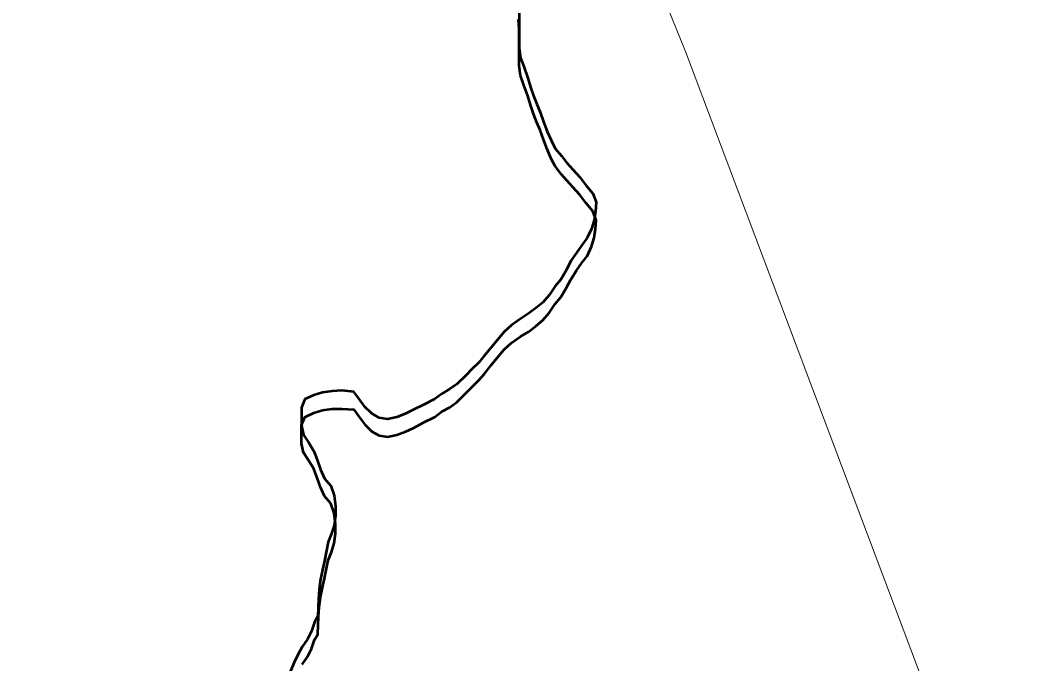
# Model space of a CAD drawing. Extents: x 553962 to 842807, y 8883888 to 9032388.
# Drawn here: x 815201.5 to 815348.5, y 9017786.7 to 9017881.1 of the extents above; entities that cross this region are included whole.
import ezdxf

# ---------------------------------------------------------------- set-up
doc = ezdxf.new("R2010")
doc.units = 0
doc.header["$LTSCALE"] = 200
doc.layers.add('1', color=7, linetype='Continuous', lineweight=13)

msp = doc.modelspace()

# ---------------------------------------------------------------- linework, layer by layer
at = {"layer": '1'}
msp.add_lwpolyline([(814742.5, 9018031.2), (815086.6, 9018118.9), (815141.4, 9018118.9), (815173, 9018113.9), (815194.5, 9018095.6), (815210.8, 9018077.6), (815228.1, 9018046.1), (815264, 9017962.8), (815299, 9017876.5), (815360.1, 9017714.2), (815404.8, 9017577.9), (815415.5, 9017540.1), (815416.9, 9017519.9), (815405.3, 9017490), (815388.7, 9017456.8), (815383.7, 9017430.2), (815381.9, 9017410.6), (815385.7, 9017380.1), (815395.1, 9017301.8), (815398.5, 9017253.9), (815421.2, 9017043.3), (815428.8, 9017012.6)], dxfattribs=at)
at = {"layer": '1', "lineweight": 53}
for points in [[(815274.6, 9017882.6), (815274.6, 9017881), (815274.6, 9017879.7), (815274.6, 9017878.4), (815274.6, 9017877), (815274.8, 9017875.6), (815275.3, 9017874.3), (815275.9, 9017872.6), (815276.3, 9017871.3), (815276.7, 9017870), (815277.2, 9017868.8), (815277.7, 9017867.6), (815278.2, 9017866.2), (815278.7, 9017864.8), (815279.3, 9017863.5), (815279.9, 9017862.3)], [(815274.6, 9017882.6), (815274.6, 9017881), (815274.6, 9017879.7), (815274.6, 9017878.4), (815274.6, 9017877), (815274.8, 9017875.6), (815275.3, 9017874.3), (815275.9, 9017872.6), (815276.3, 9017871.3), (815276.7, 9017870), (815277.2, 9017868.8), (815277.7, 9017867.6), (815278.2, 9017866.2), (815278.7, 9017864.8), (815279.3, 9017863.5), (815279.9, 9017862.3)], [(815274.6, 9017882.6), (815274.6, 9017881), (815274.6, 9017879.7), (815274.6, 9017878.4), (815274.6, 9017877), (815274.8, 9017875.6), (815275.3, 9017874.3), (815275.9, 9017872.6), (815276.3, 9017871.3), (815276.7, 9017870), (815277.2, 9017868.8), (815277.7, 9017867.6), (815278.2, 9017866.2), (815278.7, 9017864.8), (815279.3, 9017863.5), (815279.9, 9017862.3)], [(815274.6, 9017882.6), (815274.6, 9017881), (815274.6, 9017879.7), (815274.6, 9017878.4), (815274.6, 9017877), (815274.8, 9017875.6), (815275.3, 9017874.3), (815275.9, 9017872.6), (815276.3, 9017871.3), (815276.7, 9017870), (815277.2, 9017868.8), (815277.7, 9017867.6), (815278.2, 9017866.2), (815278.7, 9017864.8), (815279.3, 9017863.5), (815279.9, 9017862.3)], [(815279.9, 9017859.7), (815279.3, 9017860.8), (815278.7, 9017862.2), (815278.2, 9017863.6), (815277.7, 9017865), (815277.2, 9017866.1), (815276.7, 9017867.4), (815276.3, 9017868.7), (815275.9, 9017870), (815275.3, 9017871.6), (815274.8, 9017873), (815274.6, 9017874.4), (815274.6, 9017875.8), (815274.6, 9017877.1), (815274.6, 9017878.4), (815274.6, 9017879.9), (815274.5, 9017881.2)], [(815279.9, 9017859.7), (815279.3, 9017860.8), (815278.7, 9017862.2), (815278.2, 9017863.6), (815277.7, 9017865), (815277.2, 9017866.1), (815276.7, 9017867.4), (815276.3, 9017868.7), (815275.9, 9017870), (815275.3, 9017871.6), (815274.8, 9017873), (815274.6, 9017874.4), (815274.6, 9017875.8), (815274.6, 9017877.1), (815274.6, 9017878.4), (815274.6, 9017879.9), (815274.5, 9017881.2)], [(815279.9, 9017862.3), (815280.8, 9017861.2), (815281.6, 9017860.2), (815282.5, 9017859.2), (815283.5, 9017858.1), (815284.4, 9017856.9), (815285.4, 9017855.7), (815285.9, 9017854.4), (815285.8, 9017853.1), (815285.6, 9017851.8), (815285.2, 9017850.5), (815284.6, 9017849.2), (815283.8, 9017848.1), (815283, 9017847), (815282.2, 9017845.8), (815281.5, 9017844.4), (815280.7, 9017843.1), (815279.9, 9017842.1), (815279, 9017840.8), (815278.1, 9017839.7), (815277.1, 9017838.9), (815276, 9017838.1), (815274.8, 9017837.3), (815273.5, 9017836.4), (815272.4, 9017835.4), (815271.4, 9017834.2), (815270.5, 9017833.1), (815269.5, 9017831.9), (815268.7, 9017830.9), (815267.7, 9017829.9), (815266.8, 9017829), (815265.5, 9017827.7), (815264.4, 9017827), (815263.3, 9017826.3), (815262.2, 9017825.5), (815260.6, 9017824.7), (815259.2, 9017824)], [(815279.9, 9017862.3), (815280.8, 9017861.2), (815281.6, 9017860.2), (815282.5, 9017859.2), (815283.5, 9017858.1), (815284.4, 9017856.9), (815285.4, 9017855.7), (815285.9, 9017854.4), (815285.8, 9017853.1), (815285.6, 9017851.8), (815285.2, 9017850.5), (815284.6, 9017849.2), (815283.8, 9017848.1), (815283, 9017847), (815282.2, 9017845.8), (815281.5, 9017844.4), (815280.7, 9017843.1), (815279.9, 9017842.1), (815279, 9017840.8), (815278.1, 9017839.7), (815277.1, 9017838.9), (815276, 9017838.1), (815274.8, 9017837.3), (815273.5, 9017836.4), (815272.4, 9017835.4), (815271.4, 9017834.2), (815270.5, 9017833.1), (815269.5, 9017831.9), (815268.7, 9017830.9), (815267.7, 9017829.9), (815266.8, 9017829), (815265.5, 9017827.7), (815264.4, 9017827), (815263.3, 9017826.3), (815262.2, 9017825.5), (815260.6, 9017824.7), (815259.2, 9017824)], [(815279.9, 9017862.3), (815280.8, 9017861.2), (815281.6, 9017860.2), (815282.5, 9017859.2), (815283.5, 9017858.1), (815284.4, 9017856.9), (815285.4, 9017855.7), (815285.9, 9017854.4), (815285.8, 9017853.1), (815285.6, 9017851.8), (815285.2, 9017850.5), (815284.6, 9017849.2), (815283.8, 9017848.1), (815283, 9017847), (815282.2, 9017845.8), (815281.5, 9017844.4), (815280.7, 9017843.1), (815279.9, 9017842.1), (815279, 9017840.8), (815278.1, 9017839.7), (815277.1, 9017838.9), (815276, 9017838.1), (815274.8, 9017837.3), (815273.5, 9017836.4), (815272.4, 9017835.4), (815271.4, 9017834.2), (815270.5, 9017833.1), (815269.5, 9017831.9), (815268.7, 9017830.9), (815267.7, 9017829.9), (815266.8, 9017829), (815265.5, 9017827.7), (815264.4, 9017827), (815263.3, 9017826.3), (815262.2, 9017825.5), (815260.6, 9017824.7), (815259.2, 9017824)], [(815279.9, 9017862.3), (815280.8, 9017861.2), (815281.6, 9017860.2), (815282.5, 9017859.2), (815283.5, 9017858.1), (815284.4, 9017856.9), (815285.4, 9017855.7), (815285.9, 9017854.4), (815285.8, 9017853.1), (815285.6, 9017851.8), (815285.2, 9017850.5), (815284.6, 9017849.2), (815283.8, 9017848.1), (815283, 9017847), (815282.2, 9017845.8), (815281.5, 9017844.4), (815280.7, 9017843.1), (815279.9, 9017842.1), (815279, 9017840.8), (815278.1, 9017839.7), (815277.1, 9017838.9), (815276, 9017838.1), (815274.8, 9017837.3), (815273.5, 9017836.4), (815272.4, 9017835.4), (815271.4, 9017834.2), (815270.5, 9017833.1), (815269.5, 9017831.9), (815268.7, 9017830.9), (815267.7, 9017829.9), (815266.8, 9017829), (815265.5, 9017827.7), (815264.4, 9017827), (815263.3, 9017826.3), (815262.2, 9017825.5), (815260.6, 9017824.7), (815259.2, 9017824)], [(815259.2, 9017821.3), (815260.6, 9017822.1), (815262.2, 9017822.9), (815263.3, 9017823.7), (815264.4, 9017824.3), (815265.5, 9017825.1), (815266.8, 9017826.4), (815267.7, 9017827.3), (815268.7, 9017828.3), (815269.5, 9017829.2), (815270.5, 9017830.5), (815271.4, 9017831.6), (815272.4, 9017832.8), (815273.5, 9017833.8), (815274.8, 9017834.7), (815276, 9017835.4), (815277.1, 9017836.3), (815278.1, 9017837.1), (815279, 9017838.2), (815279.9, 9017839.5), (815280.7, 9017840.5), (815281.5, 9017841.8), (815282.2, 9017843.1), (815283, 9017844.4), (815283.8, 9017845.5), (815284.6, 9017846.5), (815285.2, 9017847.9), (815285.6, 9017849.2), (815285.8, 9017850.5), (815285.9, 9017851.8), (815285.4, 9017853.1), (815284.4, 9017854.3), (815283.5, 9017855.5), (815282.5, 9017856.6), (815281.6, 9017857.6), (815280.8, 9017858.5), (815279.9, 9017859.7)], [(815259.2, 9017821.3), (815260.6, 9017822.1), (815262.2, 9017822.9), (815263.3, 9017823.7), (815264.4, 9017824.3), (815265.5, 9017825.1), (815266.8, 9017826.4), (815267.7, 9017827.3), (815268.7, 9017828.3), (815269.5, 9017829.2), (815270.5, 9017830.5), (815271.4, 9017831.6), (815272.4, 9017832.8), (815273.5, 9017833.8), (815274.8, 9017834.7), (815276, 9017835.4), (815277.1, 9017836.3), (815278.1, 9017837.1), (815279, 9017838.2), (815279.9, 9017839.5), (815280.7, 9017840.5), (815281.5, 9017841.8), (815282.2, 9017843.1), (815283, 9017844.4), (815283.8, 9017845.5), (815284.6, 9017846.5), (815285.2, 9017847.9), (815285.6, 9017849.2), (815285.8, 9017850.5), (815285.9, 9017851.8), (815285.4, 9017853.1), (815284.4, 9017854.3), (815283.5, 9017855.5), (815282.5, 9017856.6), (815281.6, 9017857.6), (815280.8, 9017858.5), (815279.9, 9017859.7)], [(815259.2, 9017824), (815258, 9017823.4), (815256.7, 9017822.9), (815255.3, 9017822.6), (815254.1, 9017822.8), (815253, 9017823.4), (815252, 9017824.4), (815251.1, 9017825.6), (815250.4, 9017826.6), (815248.6, 9017826.8), (815247.2, 9017826.7), (815245.8, 9017826.5), (815244.5, 9017826.1), (815243.2, 9017825.5), (815242.7, 9017824.3), (815242.7, 9017823), (815242.7, 9017821.6), (815243, 9017820.3), (815243.8, 9017819.1), (815244.5, 9017817.9), (815245, 9017816.6), (815245.5, 9017815.2), (815246.1, 9017813.9), (815247, 9017812.8), (815247.5, 9017811.4), (815247.7, 9017809.8), (815247.7, 9017808.4), (815247.5, 9017807), (815247.1, 9017805.8), (815246.6, 9017804.6), (815246.4, 9017803.3), (815246.1, 9017801.8), (815245.8, 9017800.5), (815245.5, 9017799.1), (815245.3, 9017797.6), (815245.2, 9017796.2), (815245.1, 9017793.7), (815245.1, 9017793.7), (815244.6, 9017792.8), (815244.2, 9017791.5), (815243.6, 9017790.3), (815242.8, 9017789.2), (815242.2, 9017788.1), (815241.6, 9017786.8), (815241, 9017785.4)], [(815259.2, 9017824), (815258, 9017823.4), (815256.7, 9017822.9), (815255.3, 9017822.6), (815254.1, 9017822.8), (815253, 9017823.4), (815252, 9017824.4), (815251.1, 9017825.6), (815250.4, 9017826.6), (815248.6, 9017826.8), (815247.2, 9017826.7), (815245.8, 9017826.5), (815244.5, 9017826.1), (815243.2, 9017825.5), (815242.7, 9017824.3), (815242.7, 9017823), (815242.7, 9017821.6), (815243, 9017820.3), (815243.8, 9017819.1), (815244.5, 9017817.9), (815245, 9017816.6), (815245.5, 9017815.2), (815246.1, 9017813.9), (815247, 9017812.8), (815247.5, 9017811.4), (815247.7, 9017809.8), (815247.7, 9017808.4), (815247.5, 9017807), (815247.1, 9017805.8), (815246.6, 9017804.6), (815246.4, 9017803.3), (815246.1, 9017801.8), (815245.8, 9017800.5), (815245.5, 9017799.1), (815245.3, 9017797.6), (815245.2, 9017796.2), (815245.1, 9017793.7), (815245.1, 9017793.7), (815244.6, 9017792.8), (815244.2, 9017791.5), (815243.6, 9017790.3), (815242.8, 9017789.2), (815242.2, 9017788.1), (815241.6, 9017786.8), (815241, 9017785.4)], [(815259.2, 9017824), (815258, 9017823.4), (815256.7, 9017822.9), (815255.3, 9017822.6), (815254.1, 9017822.8), (815253, 9017823.4), (815252, 9017824.4), (815251.1, 9017825.6), (815250.4, 9017826.6), (815248.6, 9017826.8), (815247.2, 9017826.7), (815245.8, 9017826.5), (815244.5, 9017826.1), (815243.2, 9017825.5), (815242.7, 9017824.3), (815242.7, 9017823), (815242.7, 9017821.6), (815243, 9017820.3), (815243.8, 9017819.1), (815244.5, 9017817.9), (815245, 9017816.6), (815245.5, 9017815.2), (815246.1, 9017813.9), (815247, 9017812.8), (815247.5, 9017811.4), (815247.7, 9017809.8), (815247.7, 9017808.4), (815247.5, 9017807), (815247.1, 9017805.8), (815246.6, 9017804.6), (815246.4, 9017803.3), (815246.1, 9017801.8), (815245.8, 9017800.5), (815245.5, 9017799.1), (815245.3, 9017797.6), (815245.2, 9017796.2), (815245.1, 9017793.7), (815245.1, 9017793.7), (815244.6, 9017792.8), (815244.2, 9017791.5), (815243.6, 9017790.3), (815242.8, 9017789.2), (815242.2, 9017788.1), (815241.6, 9017786.8), (815241, 9017785.4)], [(815259.2, 9017824), (815258, 9017823.4), (815256.7, 9017822.9), (815255.3, 9017822.6), (815254.1, 9017822.8), (815253, 9017823.4), (815252, 9017824.4), (815251.1, 9017825.6), (815250.4, 9017826.6), (815248.6, 9017826.8), (815247.2, 9017826.7), (815245.8, 9017826.5), (815244.5, 9017826.1), (815243.2, 9017825.5), (815242.7, 9017824.3), (815242.7, 9017823), (815242.7, 9017821.6), (815243, 9017820.3), (815243.8, 9017819.1), (815244.5, 9017817.9), (815245, 9017816.6), (815245.5, 9017815.2), (815246.1, 9017813.9), (815247, 9017812.8), (815247.5, 9017811.4), (815247.7, 9017809.8), (815247.7, 9017808.4), (815247.5, 9017807), (815247.1, 9017805.8), (815246.6, 9017804.6), (815246.4, 9017803.3), (815246.1, 9017801.8), (815245.8, 9017800.5), (815245.5, 9017799.1), (815245.3, 9017797.6), (815245.2, 9017796.2), (815245.1, 9017793.7), (815245.1, 9017793.7), (815244.6, 9017792.8), (815244.2, 9017791.5), (815243.6, 9017790.3), (815242.8, 9017789.2), (815242.2, 9017788.1), (815241.6, 9017786.8), (815241, 9017785.4)], [(815242.8, 9017786.6), (815243.6, 9017787.7), (815244.2, 9017788.9), (815244.6, 9017790.2), (815245.1, 9017791), (815245.1, 9017791.1), (815245.2, 9017793.6), (815245.3, 9017795), (815245.5, 9017796.5), (815245.8, 9017797.9), (815246.1, 9017799.2), (815246.4, 9017800.7), (815246.6, 9017801.9), (815247.1, 9017803.1), (815247.5, 9017804.4), (815247.7, 9017805.8), (815247.7, 9017807.2), (815247.5, 9017808.8), (815247, 9017810.2), (815246.1, 9017811.3), (815245.5, 9017812.6), (815245, 9017814), (815244.5, 9017815.3), (815243.8, 9017816.5), (815243, 9017817.7), (815242.7, 9017819), (815242.7, 9017820.3), (815242.7, 9017821.7), (815243.2, 9017822.9), (815244.5, 9017823.5), (815245.8, 9017823.9), (815247.2, 9017824.1), (815248.6, 9017824.1), (815250.4, 9017824), (815251.1, 9017823), (815252, 9017821.8), (815253, 9017820.8), (815254.1, 9017820.2), (815255.3, 9017820), (815256.7, 9017820.3), (815258, 9017820.8), (815259.2, 9017821.3)], [(815242.8, 9017786.6), (815243.6, 9017787.7), (815244.2, 9017788.9), (815244.6, 9017790.2), (815245.1, 9017791), (815245.1, 9017791.1), (815245.2, 9017793.6), (815245.3, 9017795), (815245.5, 9017796.5), (815245.8, 9017797.9), (815246.1, 9017799.2), (815246.4, 9017800.7), (815246.6, 9017801.9), (815247.1, 9017803.1), (815247.5, 9017804.4), (815247.7, 9017805.8), (815247.7, 9017807.2), (815247.5, 9017808.8), (815247, 9017810.2), (815246.1, 9017811.3), (815245.5, 9017812.6), (815245, 9017814), (815244.5, 9017815.3), (815243.8, 9017816.5), (815243, 9017817.7), (815242.7, 9017819), (815242.7, 9017820.3), (815242.7, 9017821.7), (815243.2, 9017822.9), (815244.5, 9017823.5), (815245.8, 9017823.9), (815247.2, 9017824.1), (815248.6, 9017824.1), (815250.4, 9017824), (815251.1, 9017823), (815252, 9017821.8), (815253, 9017820.8), (815254.1, 9017820.2), (815255.3, 9017820), (815256.7, 9017820.3), (815258, 9017820.8), (815259.2, 9017821.3)]]:
    msp.add_lwpolyline(points, dxfattribs=at)
for points in [[(815243.9, 9017970.6), (815170.6, 9017976.4), (815040.7, 9017969.3), (814956.5, 9017960.8), (814851.9, 9017924.3), (814726.8, 9017879.1), (814573.9, 9017859.3), (814405.8, 9017849.9), (814139.3, 9017810.3), (814001.3, 9017749.8), (813993.9, 9017754.9), (813991.3, 9017753.7)], [(815243.9, 9017970.6), (815170.6, 9017976.4), (815040.7, 9017969.3), (814956.5, 9017960.8), (814851.9, 9017924.3), (814726.8, 9017879.1), (814573.9, 9017859.3), (814405.8, 9017849.9), (814139.3, 9017810.3), (814001.3, 9017749.8), (813993.9, 9017754.9), (813991.3, 9017753.7)], [(815746.6, 9017791.3), (815714.6, 9017789.9), (815658.7, 9017818.1), (815500, 9017903.9), (815428.8, 9017932.2), (815314.4, 9017960.7), (815244.9, 9017973.1)], [(815746.6, 9017791.3), (815714.6, 9017789.9), (815658.7, 9017818.1), (815500, 9017903.9), (815428.8, 9017932.2), (815314.4, 9017960.7), (815244.9, 9017973.1)]]:
    msp.add_spline(points, degree=3, dxfattribs=at)

doc.saveas('drawing.dxf')
